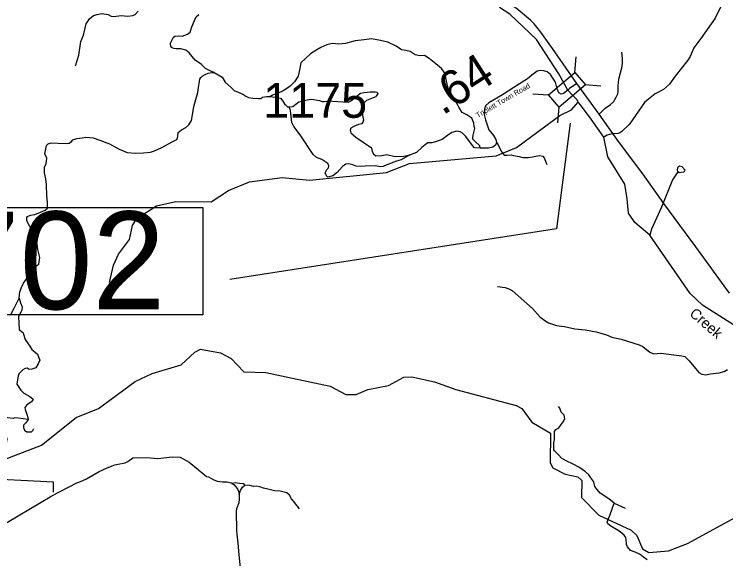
# Model space of a CAD drawing. Extents: x 1248089 to 1457196, y 820910 to 988753.
# Drawn here: x 1271893 to 1282081, y 859714 to 867516 of the extents above; entities that cross this region are included whole.
import ezdxf

# ---------------------------------------------------------------- set-up
doc = ezdxf.new("R2010")
doc.units = 0
for name, color, linetype in [('Exist Boundary Land Use Gamelands State NC Wildlife Resources Commission', 7, 'Continuous'), ('Exist Boundary Political CountyLine', 7, 'Continuous'), ('Exist Hydrographic Creek Single Shore', 7, 'Continuous'), ('Exist Hydrographic Misc Water Feature', 7, 'Continuous'), ('Exist Road Non-System Type 51', 7, 'Continuous'), ('Exist Road Secondary Structure Standard Bridge CELL', 7, 'Continuous'), ('Exist Road Secondary Structure Standard Bridge Number Label', 7, 'Continuous'), ('Exist Road Secondary Type 41 Attributed', 7, 'Continuous'), ('Exist Road Secondary Type 51 Attributed', 7, 'Continuous'), ('Exist Road Secondary Type 51 Label', 7, 'Continuous'), ('Prop GRAU CAT1 Cell', 7, 'Continuous'), ('Prop Lane Lines', 7, 'Continuous'), ('Scratch_Level_4', 7, 'Continuous')]:
    doc.layers.add(name, color=color, linetype=linetype)

msp = doc.modelspace()

# ---------------------------------------------------------------- linework, layer by layer
at = {"layer": 'Exist Boundary Land Use Gamelands State NC Wildlife Resources Commission'}
msp.add_lwpolyline([(1272457, 860669), (1272455, 860777), (1272454, 860811), (1271331, 860870)], dxfattribs=at)
at = {"layer": 'Exist Boundary Political CountyLine'}
for points in [[(1271641, 860147), (1272431, 860618), (1272788, 860803), (1272834, 860818), (1272927, 860862), (1273110, 860967), (1273221, 861019), (1273335, 861060), (1273382, 861071), (1273483, 861087), (1273518, 861108), (1273591, 861161), (1273788, 861167), (1273947, 861150), (1274152, 861174), (1274269, 861171), (1274398, 861100), (1274526, 860991), (1274537, 860983), (1274582, 860947), (1274648, 860895), (1274676, 860887)], [(1274676, 860887), (1274742, 860848), (1274797, 860828), (1274875, 860816), (1274941, 860815), (1275001, 860801), (1275037, 860777), (1275068, 860744), (1275093, 860708), (1275108, 860667), (1275114, 860622), (1275115, 860567), (1275107, 860514), (1275076, 860432), (1275072, 860397), (1275077, 860115), (1275080, 860069), (1275095, 859938), (1275109, 859771), (1275129, 859586)]]:
    msp.add_lwpolyline(points, dxfattribs=at)
at = {"layer": 'Exist Hydrographic Creek Single Shore'}
for points in [[(1279818, 866428), (1279689, 866663), (1279370, 867155), (1278991, 867518), (1278841, 867612)], [(1279969, 866258), (1279954, 866288), (1279886, 866354), (1279818, 866428)], [(1273259, 863670), (1273315, 863919), (1273386, 864078), (1273541, 864289), (1273588, 864488), (1273648, 864588), (1273928, 864773), (1274205, 864833), (1274713, 864830), (1274959, 864989), (1275263, 865114), (1275731, 865177), (1276122, 865136), (1277225, 865249), (1277554, 865377), (1278791, 865487), (1279086, 865605), (1279706, 866066), (1279874, 866144), (1279969, 866258)], [(1284086, 861070), (1284062, 861130), (1283435, 862028), (1283211, 862135), (1282856, 862270), (1282770, 862384), (1282642, 862606), (1282401, 862931), (1281748, 863346), (1281569, 863517), (1280995, 864349), (1280777, 864531), (1280688, 864664), (1280667, 864870), (1280635, 865080), (1280391, 865474), (1280334, 865752), (1280154, 866011), (1280001, 866217), (1279969, 866258)], [(1271670, 861109), (1272285, 861343), (1272778, 861740), (1273098, 861865), (1273625, 862252), (1273869, 862371), (1274281, 862494), (1274477, 862674), (1274561, 862715), (1274844, 862664), (1275000, 862585), (1275179, 862391), (1275496, 862381), (1276416, 862186), (1276639, 862070), (1276789, 862067), (1276957, 862139), (1277251, 862199), (1277470, 862316), (1277587, 862323), (1277911, 862248), (1278216, 862140), (1279078, 861909), (1279161, 861868), (1279306, 861672), (1279569, 861515), (1279567, 861089), (1279606, 861016), (1279780, 860927), (1279962, 860887), (1280019, 860837), (1280013, 860594), (1280265, 860339), (1280727, 860126), (1280809, 860049), (1280887, 859857), (1280978, 859803), (1281262, 859830), (1281531, 859933), (1282436, 860427)]]:
    msp.add_lwpolyline(points, dxfattribs=at)
at = {"layer": 'Exist Hydrographic Misc Water Feature'}
for points in [[(1282164, 867809), (1282075, 867721), (1282018, 867646), (1281927, 867460), (1281722, 867167), (1281622, 867034), (1281571, 866911), (1281536, 866856), (1281358, 866629), (1281273, 866512), (1281191, 866436), (1281070, 866375), (1280972, 866301), (1280917, 866250), (1280703, 865942), (1280592, 865834), (1280564, 865815), (1280540, 865807), (1280447, 865802), (1280383, 865783), (1280334, 865752)], [(1272768, 866776), (1272816, 866930), (1272847, 867125), (1272885, 867216), (1272923, 867379), (1272969, 867450), (1273026, 867497), (1273082, 867513), (1273146, 867524), (1273238, 867510), (1273282, 867488), (1273318, 867483), (1273426, 867495), (1273518, 867488), (1273590, 867495), (1273623, 867514), (1273668, 867559)], [(1281395, 865256), (1281318, 865141), (1281159, 864752), (1281016, 864435), (1280995, 864349)], [(1281395, 865256), (1281391, 865284), (1281400, 865328), (1281417, 865344), (1281453, 865335), (1281495, 865287), (1281491, 865268), (1281475, 865252), (1281414, 865244), (1281395, 865256)], [(1278811, 863616), (1278920, 863603), (1278996, 863574), (1279027, 863553), (1279311, 863300), (1279424, 863177), (1279503, 863117), (1279542, 863096), (1279656, 863057), (1279771, 863040), (1279919, 863009), (1280074, 862995), (1280226, 862967), (1280373, 862922), (1280448, 862887), (1280583, 862860), (1280840, 862780), (1280895, 862757), (1280993, 862674), (1281044, 862649), (1281153, 862658), (1281452, 862623), (1281492, 862614), (1281556, 862552), (1281696, 862385), (1281740, 862358), (1281792, 862348), (1281864, 862362), (1281988, 862376), (1282057, 862395), (1282106, 862427)]]:
    msp.add_lwpolyline(points, dxfattribs=at)
at = {"layer": 'Exist Road Non-System Type 51'}
for points in [[(1274754, 866680), (1274698, 866706), (1274632, 866736), (1274572, 866796), (1274482, 866856), (1274399, 866964), (1274352, 866999), (1274276, 867019), (1274211, 867022), (1274177, 867026), (1274152, 867034), (1274137, 867049), (1274129, 867102), (1274174, 867187), (1274194, 867202), (1274247, 867205), (1274295, 867200), (1274373, 867230), (1274410, 867260), (1274435, 867335), (1274475, 867425), (1274500, 867478), (1274536, 867513)], [(1278565, 865595), (1278558, 865631), (1278490, 865694), (1278460, 865726), (1278457, 865739), (1278462, 865784), (1278472, 865819), (1278487, 865877), (1278480, 865907), (1278475, 865957), (1278445, 866025), (1278375, 866073), (1278344, 866088), (1278307, 866110), (1278257, 866186), (1278239, 866223), (1278217, 866264), (1278181, 866316), (1278116, 866424), (1278096, 866492), (1278079, 866582), (1278064, 866667), (1278009, 866737), (1277928, 866805), (1277836, 866883), (1277765, 866923), (1277698, 866920), (1277632, 866933), (1277562, 866981), (1277500, 866998), (1277437, 867006), (1277359, 867056), (1277244, 867116), (1277136, 867139), (1277010, 867164), (1276905, 867151), (1276772, 867136), (1276637, 867098), (1276538, 867089), (1276443, 867094), (1276367, 867078), (1276282, 867041), (1276227, 867006), (1276134, 866950), (1276069, 866885), (1275996, 866817), (1275981, 866737), (1275956, 866629), (1275906, 866549), (1275838, 866481), (1275745, 866418), (1275672, 866383), (1275592, 866358), (1275553, 866336)], [(1280270, 866085), (1280326, 866140), (1280353, 866170), (1280430, 866224), (1280476, 866263), (1280491, 866293), (1280513, 866327), (1280533, 866374), (1280540, 866404), (1280540, 866488), (1280550, 866586), (1280575, 866677), (1280597, 866769), (1280604, 866830), (1280604, 866875), (1280599, 866929), (1280590, 866973)], [(1271964, 863446), (1271972, 863537), (1271995, 863601), (1272025, 863664), (1272075, 863731), (1272146, 863824), (1272204, 863904), (1272243, 863933), (1272260, 864030), (1272233, 864143), (1272223, 864218), (1272208, 864316), (1272197, 864349), (1272151, 864412), (1272073, 864557), (1272071, 864603), (1272082, 864620), (1272124, 864637), (1272189, 864646), (1272268, 864679), (1272334, 864709), (1272368, 864738), (1272368, 864751), (1272368, 864821), (1272360, 864912), (1272353, 865077), (1272343, 865158), (1272328, 865244), (1272328, 865299), (1272328, 865327), (1272348, 865374), (1272358, 865455), (1272330, 865515), (1272340, 865565), (1272353, 865635), (1272378, 865658), (1272423, 865675), (1272523, 865668), (1272639, 865665), (1272678, 865668), (1272713, 865690), (1272733, 865715), (1272788, 865735), (1272864, 865743), (1272916, 865753), (1273024, 865743), (1273120, 865713), (1273255, 865660), (1273393, 865582), (1273511, 865537), (1273629, 865527), (1273742, 865530), (1273842, 865540), (1273900, 865560), (1273995, 865602), (1274162, 865690), (1274219, 865720), (1274234, 865765), (1274242, 865821), (1274290, 865861), (1274352, 865891), (1274395, 865929), (1274433, 865994), (1274443, 866072), (1274465, 866192), (1274523, 866395), (1274530, 866466), (1274540, 866524), (1274545, 866557), (1274550, 866587), (1274563, 866607), (1274583, 866627), (1274628, 866654), (1274668, 866672), (1274724, 866682), (1274754, 866680)], [(1274754, 866680), (1274869, 866614), (1274912, 866544), (1274992, 866471), (1275042, 866424), (1275097, 866398), (1275165, 866368), (1275210, 866341), (1275245, 866321), (1275308, 866311), (1275397, 866309), (1275423, 866309), (1275448, 866329), (1275505, 866339), (1275553, 866336), (1275628, 866326), (1275703, 866314), (1275739, 866271), (1275766, 866224), (1275776, 866216), (1275806, 866191), (1275831, 866191), (1275882, 866196), (1275967, 866259), (1276085, 866291), (1276155, 866301), (1276265, 866281), (1276303, 866264), (1276328, 866266), (1276371, 866271), (1276398, 866281), (1276451, 866271), (1276681, 866256), (1276711, 866276), (1276849, 866384), (1276904, 866394), (1276989, 866404), (1277059, 866404), (1277089, 866397), (1277097, 866377), (1277079, 866349), (1277069, 866332), (1277034, 866319), (1276936, 866279), (1276904, 866246), (1276869, 866183), (1276869, 866123), (1276894, 865998), (1276884, 865968), (1276871, 865947), (1276824, 865935), (1276753, 865907), (1276711, 865882), (1276706, 865868), (1276703, 865853), (1276711, 865818), (1276784, 865755), (1277007, 865602), (1277017, 865549), (1277037, 865514), (1277072, 865489), (1277157, 865494), (1277230, 865504), (1277345, 865477), (1277473, 865484), (1277559, 865499), (1277658, 865539), (1277728, 865604)], [(1277559, 865499), (1277434, 865431), (1277368, 865412), (1277227, 865356), (1277176, 865334), (1277137, 865331), (1277060, 865346), (1276919, 865339), (1276870, 865332), (1276790, 865337), (1276741, 865358), (1276685, 865371), (1276641, 865366), (1276595, 865334), (1276515, 865249), (1276454, 865201), (1276384, 865183), (1276362, 865201), (1276344, 865242), (1276367, 865290), (1276391, 865314), (1276396, 865343), (1276381, 865378), (1276298, 865433), (1276220, 865463), (1276174, 865506), (1275986, 865789), (1275898, 865905), (1275866, 865964), (1275857, 866054), (1275849, 866138), (1275831, 866191)], [(1278796, 865676), (1278823, 865645), (1278866, 865552), (1278909, 865497), (1278951, 865495), (1279008, 865502), (1279041, 865492), (1279124, 865475), (1279174, 865462), (1279250, 865462), (1279315, 865472), (1279410, 865490), (1279460, 865480), (1279478, 865457), (1279520, 865364)], [(1271849, 863225), (1271891, 863305), (1271964, 863446)], [(1271964, 863446), (1271982, 863383), (1272007, 863323), (1272002, 863275), (1271987, 863247), (1271967, 863212), (1271954, 863180), (1271959, 863094), (1271964, 863001), (1272019, 862949), (1272027, 862931), (1272049, 862858), (1272092, 862793), (1272117, 862758), (1272147, 862713), (1272167, 862695), (1272225, 862645), (1272245, 862592), (1272258, 862559), (1272235, 862507), (1272200, 862449), (1272147, 862429), (1272105, 862426), (1272080, 862447), (1272049, 862441), (1272017, 862419), (1271957, 862366), (1271942, 862311), (1271929, 862218), (1271989, 862132), (1272030, 862089), (1272117, 862041), (1272160, 862004), (1272160, 861991), (1272142, 861964), (1272127, 861951), (1272072, 861921), (1272045, 861883), (1272050, 861853), (1272080, 861773), (1272090, 861710), (1272057, 861660), (1272025, 861627), (1272025, 861620), (1272025, 861595), (1272042, 861559), (1272072, 861532), (1272140, 861534), (1272157, 861552), (1272175, 861580)], [(1280481, 860513), (1280404, 860574), (1280284, 860653), (1280241, 860709), (1280208, 860752), (1280190, 860817), (1280149, 860875), (1280118, 860919), (1280074, 860960), (1279977, 861025), (1279895, 861071), (1279796, 861117), (1279730, 861158), (1279691, 861198), (1279629, 861262), (1279621, 861277), (1279621, 861324), (1279619, 861382), (1279627, 861416), (1279629, 861459), (1279626, 861503), (1279626, 861536), (1279649, 861566), (1279690, 861592), (1279751, 861678), (1279774, 861720), (1279769, 861771), (1279724, 861814), (1279705, 861873), (1279685, 861895)], [(1272090, 861710), (1271947, 861730), (1271899, 861735), (1271879, 861723), (1271794, 861733), (1271746, 861745), (1271724, 861758), (1271673, 861758), (1271658, 861740), (1271651, 861713), (1271671, 861655), (1271718, 861590), (1271746, 861554), (1271786, 861436), (1271781, 861389), (1271764, 861362), (1271694, 861324), (1271586, 861269), (1271556, 861254), (1271505, 861251), (1271435, 861254)], [(1275976, 860431), (1275893, 860542), (1275861, 860574), (1275836, 860626), (1275797, 860661), (1275698, 860685), (1275617, 860690), (1275526, 860710), (1275462, 860725), (1275407, 860747), (1275358, 860754), (1275319, 860752), (1275265, 860762), (1275196, 860769), (1275178, 860789), (1275119, 860794), (1275055, 860801), (1275014, 860793)], [(1275112, 860635), (1275132, 860693), (1275159, 860742), (1275196, 860769)], [(1280953, 859699), (1280902, 859738), (1280855, 859776), (1280782, 859807), (1280715, 859835), (1280673, 859885), (1280660, 859918), (1280661, 859938), (1280656, 859984), (1280648, 860020), (1280625, 860054), (1280569, 860102), (1280515, 860135), (1280435, 860183), (1280390, 860214), (1280384, 860237), (1280394, 860268), (1280427, 860350), (1280456, 860429), (1280481, 860513)], [(1280481, 860513), (1280642, 860439)]]:
    msp.add_lwpolyline(points, dxfattribs=at)
at = {"layer": 'Exist Road Secondary Structure Standard Bridge CELL'}
for p, q in [((1279920, 866681), (1279938, 866906)), ((1280067, 866509), (1280293, 866491)), ((1279317, 866377), (1279543, 866359)), ((1279676, 865958), (1279693, 866183))]:
    msp.add_line(p, q, dxfattribs=at)
msp.add_lwpolyline([(1279543, 866359), (1279919, 866682), (1280070, 866506), (1279693, 866183)], close=True, dxfattribs=at)
at = {"layer": 'Exist Road Secondary Structure Standard Bridge Number Label'}
msp.add_lwpolyline([(1279854, 865955), (1279656, 864440), (1274978, 863715)], dxfattribs=at)
msp.add_lwpolyline([(1270880, 864747), (1274595, 864747), (1274595, 863210), (1270880, 863210)], close=True, dxfattribs=at)
at = {"layer": 'Exist Road Secondary Type 41 Attributed'}
for points in [[(1279818, 866428), (1279758, 866378), (1279722, 866370), (1279690, 866390), (1279665, 866449), (1279641, 866540), (1279594, 866613), (1279570, 866650), (1279525, 866688), (1279477, 866703), (1279430, 866709), (1279381, 866699), (1279306, 866644), (1279241, 866589), (1279128, 866518), (1278884, 866360), (1278690, 866244), (1278642, 866202), (1278625, 866155), (1278621, 866078), (1278638, 866001), (1278688, 865859), (1278753, 865780), (1278786, 865719), (1278796, 865676), (1278782, 865642), (1278745, 865609), (1278682, 865597), (1278565, 865595), (1278483, 865603), (1278455, 865636), (1278360, 865762), (1278313, 865810), (1278277, 865829), (1278228, 865839), (1278157, 865823), (1278096, 865776), (1278019, 865723), (1277925, 865687), (1277874, 865671), (1277817, 865671), (1277775, 865646), (1277728, 865604)], [(1279948, 866525), (1279842, 866451), (1279818, 866428)]]:
    msp.add_lwpolyline(points, dxfattribs=at)
at = {"layer": 'Exist Road Secondary Type 51 Attributed'}
for points in [[(1279948, 866525), (1279602, 867024), (1279431, 867259), (1279336, 867378), (1279285, 867429), (1279078, 867602), (1278981, 867658), (1278870, 867716), (1278764, 867759), (1278478, 867881), (1278206, 867956), (1277975, 867991)], [(1282134, 863518), (1281654, 864184), (1281194, 864805), (1280893, 865230), (1280546, 865694), (1280270, 866085), (1279948, 866525)]]:
    msp.add_lwpolyline(points, dxfattribs=at)

# ---------------------------------------------------------------- texts
at = {"layer": 'Exist Road Secondary Structure Standard Bridge Number Label'}
msp.add_text('702', height=1400, dxfattribs=at).set_placement((1270930, 863289))
at = {"layer": 'Exist Road Secondary Type 51 Label'}
msp.add_text('Triplett Town Road', height=75, rotation=30.2415, dxfattribs=at).set_placement((1278531, 866028))
at = {"layer": 'Prop GRAU CAT1 Cell'}
msp.add_text('.64', height=500, rotation=33.0044, dxfattribs=at).set_placement((1278026, 866059))
at = {"layer": 'Prop Lane Lines'}
msp.add_text('1175', height=500, dxfattribs=at).set_placement((1275458, 866032))
at = {"layer": 'Scratch_Level_4'}
msp.add_text('Creek', height=150, rotation=318.9814, dxfattribs=at).set_placement((1281550, 863209))

doc.saveas('drawing.dxf')
